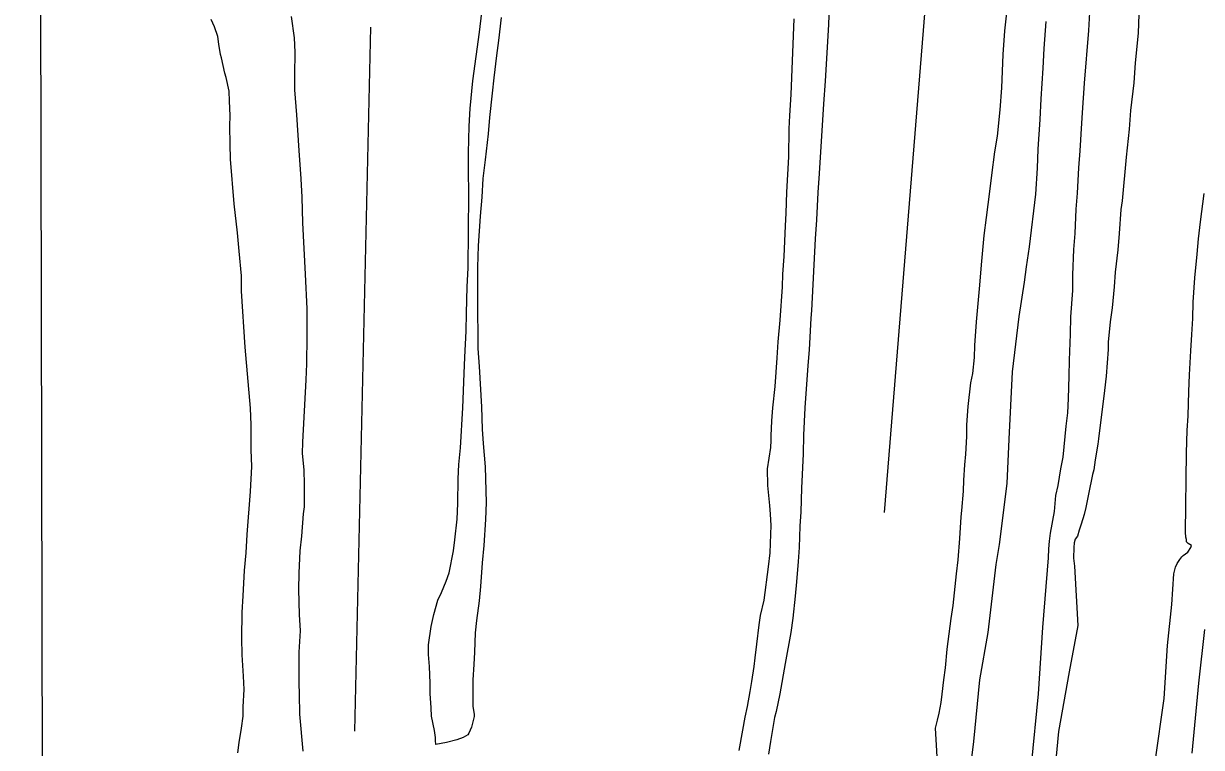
# Model space of a CAD drawing. Extents: x 3355677 to 3393573, y 612928 to 638357.
# Drawn here: x 3359768 to 3361105, y 626625 to 627448 of the extents above; entities that cross this region are included whole.
import ezdxf

# ---------------------------------------------------------------- set-up
doc = ezdxf.new("R2010")
doc.units = 0
for name, color, linetype in [('V-GRID-FRAM', 7, 'Continuous'), ('V-SITE-VEGE', 7, 'Continuous'), ('V-TOPO-SHOR', 7, 'Continuous')]:
    doc.layers.add(name, color=color, linetype=linetype)

msp = doc.modelspace()

# ---------------------------------------------------------------- linework, layer by layer
at = {"layer": 'V-GRID-FRAM'}
msp.add_lwpolyline([(3359767.9, 636495.9), (3391341.6, 636578.5), (3391397.2, 618394.8), (3359807.6, 618312.1), (3359767.9, 636495.9)], dxfattribs=at)
at = {"layer": 'V-SITE-VEGE'}
for p, q in [((3360683.4, 627485.9), (3360681.8, 627446.5)), ((3360882.2, 627439.3), (3360886.2, 627477)), ((3360071.6, 627455.7), (3360075.3, 627431.2)), ((3360285.7, 627437.6), (3360288.4, 627460.1)), ((3360310.4, 627454.3), (3360307.3, 627428.3)), ((3360977.5, 627439.7), (3360979.1, 627466.8)), ((3361034.5, 627458.3), (3361033.4, 627436.6)), ((3359984.8, 627443.7), (3359981, 627452.1)), ((3359988.6, 627432.7), (3359984.8, 627443.7)), ((3360639.4, 627367), (3360642.8, 627452.9)), ((3360681.8, 627446.5), (3360678.2, 627381.9)), ((3360928.8, 627449.7), (3360926.5, 627419)), ((3359989.7, 627424), (3359988.6, 627432.7)), ((3360075.3, 627431.2), (3360075.9, 627415)), ((3360278, 627382.6), (3360285.7, 627437.6)), ((3360307.3, 627428.3), (3360305.1, 627411.4)), ((3360880.3, 627412.5), (3360882.2, 627439.3)), ((3360972.5, 627379.8), (3360977.5, 627439.7)), ((3361033.4, 627436.6), (3361030.3, 627402.8)), ((3359991.5, 627412.5), (3359989.7, 627424)), ((3360075.9, 627415), (3360075.5, 627389.4)), ((3360926.5, 627419), (3360925.4, 627397)), ((3359992.7, 627408.6), (3359991.5, 627412.5)), ((3359996.4, 627391.2), (3359992.7, 627408.6)), ((3360305.1, 627411.4), (3360302, 627385.8)), ((3360878.6, 627374.7), (3360880.3, 627412.5)), ((3361030.3, 627402.8), (3361028.8, 627380.3)), ((3359997.9, 627386.1), (3359996.4, 627391.2)), ((3360075.5, 627389.4), (3360075.7, 627372.1)), ((3360925.4, 627397), (3360923, 627361.9)), ((3360001.2, 627370.6), (3359997.9, 627386.1)), ((3360275.2, 627351.1), (3360278, 627382.6)), ((3360302, 627385.8), (3360300.2, 627368.5)), ((3360678.2, 627381.9), (3360676.3, 627356.3)), ((3360876.7, 627349.5), (3360878.6, 627374.7)), ((3360970.5, 627346), (3360972.5, 627379.8)), ((3361028.8, 627380.3), (3361024.9, 627348.9)), ((3360001.9, 627359.2), (3360001.2, 627370.6)), ((3360075.7, 627372.1), (3360077.7, 627343.7)), ((3360300.2, 627368.5), (3360297.1, 627341)), ((3360637.9, 627343), (3360639.4, 627367)), ((3360923, 627361.9), (3360921.9, 627338.7)), ((3360002.5, 627343.1), (3360001.9, 627359.2)), ((3360273.8, 627331), (3360275.2, 627351.1)), ((3360676.3, 627356.3), (3360671.4, 627277.2)), ((3360874, 627319.6), (3360876.7, 627349.5)), ((3361024.9, 627348.9), (3361023.4, 627327.6)), ((3360002.3, 627330.8), (3360002.5, 627343.1)), ((3360077.7, 627343.7), (3360080.4, 627303.5)), ((3360297.1, 627341), (3360295.3, 627322.1)), ((3360637.3, 627328.1), (3360637.9, 627343)), ((3360921.9, 627338.7), (3360919.5, 627304.9)), ((3360967.6, 627303.1), (3360969.5, 627334.2)), ((3360969.5, 627334.2), (3360970.5, 627346)), ((3360002.5, 627310.4), (3360002.3, 627330.8)), ((3360273, 627300.7), (3360273.8, 627331)), ((3360295.3, 627322.1), (3360292.2, 627292.6)), ((3360637, 627296.2), (3360637.3, 627328.1)), ((3361023.4, 627327.6), (3361019.9, 627295.7)), ((3360003, 627293.4), (3360002.5, 627310.4)), ((3360871, 627301.9), (3360874, 627319.6)), ((3360007.1, 627242.9), (3360003, 627293.4)), ((3360080.4, 627303.5), (3360082.7, 627271.1)), ((3360273.1, 627281.4), (3360273, 627300.7)), ((3360634.5, 627256), (3360637, 627296.2)), ((3360867.5, 627275.2), (3360871, 627301.9)), ((3360919.5, 627304.9), (3360918.9, 627283.2)), ((3360966.1, 627283.8), (3360967.6, 627303.1)), ((3361019.9, 627295.7), (3361015.3, 627246.2)), ((3360273.6, 627253.4), (3360273.1, 627281.4)), ((3360292.2, 627292.6), (3360289.6, 627271.7)), ((3360918.9, 627283.2), (3360916.9, 627253.7)), ((3360964.6, 627254.7), (3360966.1, 627283.8)), ((3360082.7, 627271.1), (3360083.7, 627250.3)), ((3360289.6, 627271.7), (3360288.1, 627250.5)), ((3360671.4, 627277.2), (3360669.9, 627255.6)), ((3360865, 627256.7), (3360867.5, 627275.2)), ((3360272.6, 627169.9), (3360273.6, 627253.4)), ((3360633.8, 627232), (3360634.5, 627256)), ((3360669.9, 627255.6), (3360668.4, 627224.5)), ((3360861.4, 627227.2), (3360865, 627256.7)), ((3360916.9, 627253.7), (3360909.9, 627193.9)), ((3360963.2, 627236.6), (3360964.6, 627254.7)), ((3361104.4, 627222.2), (3361108.4, 627254.5)), ((3360010.7, 627209.8), (3360007.1, 627242.9)), ((3360083.7, 627250.3), (3360084.5, 627221.1)), ((3360288.1, 627250.5), (3360286.3, 627228.8)), ((3361015.3, 627246.2), (3361014, 627236.3)), ((3360286.3, 627228.8), (3360284.3, 627195)), ((3360633.2, 627217.8), (3360633.8, 627232)), ((3360858.8, 627206.7), (3360861.4, 627227.2)), ((3360962.1, 627209), (3360963.2, 627236.6)), ((3361014, 627236.3), (3361012.1, 627209.2)), ((3360084.5, 627221.1), (3360087.7, 627162.7)), ((3360631.6, 627182.8), (3360633.2, 627217.8)), ((3360668.4, 627224.5), (3360666.9, 627203.2)), ((3361102.2, 627202.9), (3361104.4, 627222.2)), ((3360012.8, 627188.9), (3360010.7, 627209.8)), ((3360666.9, 627203.2), (3360662.8, 627121.7)), ((3360855.6, 627173.3), (3360858.8, 627206.7)), ((3360960.7, 627190.9), (3360962.1, 627209)), ((3361012.1, 627209.2), (3361010.3, 627190.7)), ((3361100.4, 627185.6), (3361102.2, 627202.9)), ((3360015.2, 627160.9), (3360012.8, 627188.9)), ((3360284.3, 627195), (3360283.2, 627171)), ((3360909.9, 627193.9), (3360906.4, 627171.1)), ((3360959.5, 627162.2), (3360960.7, 627190.9)), ((3361010.3, 627190.7), (3361007.6, 627165.1)), ((3360630.2, 627162.7), (3360631.6, 627182.8)), ((3360853.8, 627150.5), (3360855.6, 627173.3)), ((3361098.1, 627158.9), (3361100.4, 627185.6)), ((3360015.4, 627143.6), (3360015.2, 627160.9)), ((3360087.7, 627162.7), (3360089.6, 627123.7)), ((3360271.5, 627148.6), (3360272.6, 627169.9)), ((3360283.2, 627171), (3360283.5, 627135.1)), ((3360629.6, 627148.5), (3360630.2, 627162.7)), ((3360906.4, 627171.1), (3360904.2, 627153.8)), ((3360959.3, 627144.4), (3360959.5, 627162.2)), ((3361007.6, 627165.1), (3361006.2, 627148.6)), ((3360270.7, 627118.7), (3360271.5, 627148.6)), ((3360627.2, 627110.7), (3360629.6, 627148.5)), ((3360850.1, 627108.8), (3360853.8, 627150.5)), ((3360904.2, 627153.8), (3360897.9, 627114.9)), ((3361006.2, 627148.6), (3361004, 627124.6)), ((3361096.2, 627130.9), (3361098.1, 627158.9)), ((3360019.7, 627080.1), (3360015.4, 627143.6)), ((3360283.5, 627135.1), (3360283.6, 627078.4)), ((3360957.3, 627114.5), (3360959.3, 627144.4)), ((3360089.6, 627123.7), (3360089.6, 627092.2)), ((3360662.8, 627121.7), (3360661.9, 627113.1)), ((3361004, 627124.6), (3361001.8, 627108.8)), ((3361095.6, 627112.4), (3361096.2, 627130.9)), ((3360270.5, 627098.2), (3360270.7, 627118.7)), ((3360624.9, 627085.9), (3360627.2, 627110.7)), ((3360661.9, 627113.1), (3360659.8, 627076.8)), ((3360848.2, 627082), (3360850.1, 627108.8)), ((3360897.9, 627114.9), (3360890.4, 627051.9)), ((3360956.7, 627094.8), (3360957.3, 627114.5)), ((3361001.8, 627108.8), (3360999.5, 627085.6)), ((3361094.6, 627094.3), (3361095.6, 627112.4)), ((3360268.9, 627068.7), (3360270.5, 627098.2)), ((3360955.5, 627065.3), (3360956.7, 627094.8)), ((3361093.2, 627075.8), (3361094.6, 627094.3)), ((3360025.5, 627010.7), (3360019.7, 627080.1)), ((3360089.6, 627092.2), (3360089.2, 627061.1)), ((3360623.5, 627067.8), (3360624.9, 627085.9)), ((3360847.6, 627068.2), (3360848.2, 627082)), ((3360999.5, 627085.6), (3360999.4, 627077.3)), ((3360268.3, 627050.2), (3360268.9, 627068.7)), ((3360283.6, 627078.4), (3360285.3, 627057.9)), ((3360621.5, 627035.2), (3360623.5, 627067.8)), ((3360659.8, 627076.8), (3360658.4, 627059.1)), ((3360845.8, 627050.1), (3360847.6, 627068.2)), ((3360999.4, 627077.3), (3360997.1, 627047)), ((3361092, 627048.6), (3361093.2, 627075.8)), ((3360089.2, 627061.1), (3360088.6, 627043)), ((3360285.3, 627057.9), (3360287.9, 627012.1)), ((3360658.4, 627059.1), (3360655.1, 627011.1)), ((3360955.3, 627047.2), (3360955.5, 627065.3)), ((3360088.6, 627043), (3360084.5, 626972.1)), ((3360266.6, 627011.2), (3360268.3, 627050.2)), ((3360840.6, 627012.4), (3360843.7, 627039.5)), ((3360843.7, 627039.5), (3360845.8, 627050.1)), ((3360890.4, 627051.9), (3360886.7, 626975.5)), ((3360954.6, 627021.6), (3360955.3, 627047.2)), ((3360997.1, 627047), (3360995.3, 627030.9)), ((3361091, 627029.7), (3361092, 627048.6)), ((3360618.8, 627011.2), (3360621.5, 627035.2)), ((3360995.3, 627030.9), (3360988.7, 626975.8)), ((3361090.3, 627001.8), (3361091, 627029.7)), ((3360839.2, 626991.9), (3360840.6, 627012.4)), ((3360953.6, 627005.4), (3360954.6, 627021.6)), ((3360026.5, 626991.7), (3360025.5, 627010.7)), ((3360264.1, 626965.5), (3360266.6, 627011.2)), ((3360287.9, 627012.1), (3360288.8, 626986.9)), ((3360617.5, 626996.2), (3360618.8, 627011.2)), ((3360655.1, 627011.1), (3360653.5, 626980)), ((3360951.9, 626990.1), (3360953.6, 627005.4)), ((3361089.3, 626985.2), (3361090.3, 627001.8)), ((3360026.5, 626963.4), (3360026.5, 626991.7)), ((3360288.8, 626986.9), (3360289.8, 626970.4)), ((3360616.9, 626979.3), (3360617.5, 626996.2)), ((3360839, 626978.5), (3360839.2, 626991.9)), ((3360948.3, 626955.1), (3360951.9, 626990.1)), ((3360084.5, 626972.1), (3360084.4, 626959.1)), ((3360616.3, 626965.9), (3360616.8, 626973.8)), ((3360616.8, 626973.8), (3360616.9, 626979.3)), ((3360653.5, 626980), (3360653.2, 626958.7)), ((3360838, 626958.4), (3360839, 626978.5)), ((3360886.7, 626975.5), (3360884.5, 626925.1)), ((3360988.7, 626975.8), (3360987.8, 626969.9)), ((3361088.6, 626960), (3361089.3, 626985.2)), ((3360027.1, 626944.5), (3360026.5, 626963.4)), ((3360084.4, 626959.1), (3360086.1, 626940.6)), ((3360262.3, 626946.7), (3360264.1, 626965.5)), ((3360289.8, 626970.4), (3360292.2, 626943.9)), ((3360612.5, 626941.9), (3360616.3, 626965.9)), ((3360653.2, 626958.7), (3360651.2, 626919.8)), ((3360987.8, 626969.9), (3360984.9, 626951.9)), ((3361087.5, 626869.8), (3361088.6, 626960)), ((3360261.3, 626930.5), (3360262.3, 626946.7)), ((3360835.7, 626928.9), (3360836.7, 626946.2)), ((3360836.7, 626946.2), (3360838, 626958.4)), ((3360945.7, 626941.7), (3360948.3, 626955.1)), ((3360984.9, 626951.9), (3360983.2, 626940.8)), ((3360025.5, 626916.1), (3360027.1, 626944.5)), ((3360086.1, 626940.6), (3360086.7, 626924)), ((3360292.2, 626943.9), (3360293.3, 626903.7)), ((3360613, 626923), (3360612.5, 626941.9)), ((3360942.7, 626922.8), (3360945.7, 626941.7)), ((3360981.9, 626935.3), (3360977.3, 626913)), ((3360983.2, 626940.8), (3360981.9, 626935.3)), ((3360086.7, 626924), (3360086.4, 626898.8)), ((3360261, 626902.6), (3360261.3, 626930.5)), ((3360615.5, 626900.1), (3360613, 626923)), ((3360651.2, 626919.8), (3360650.5, 626893)), ((3360835.1, 626916.3), (3360835.7, 626928.9)), ((3360884.5, 626925.1), (3360875.7, 626855.9)), ((3360940.2, 626911.4), (3360942.7, 626922.8)), ((3360021.8, 626867.3), (3360025.5, 626916.1)), ((3360833.3, 626894.3), (3360835.1, 626916.3)), ((3360938.4, 626893.3), (3360940.2, 626911.4)), ((3360977.3, 626913), (3360974.3, 626898)), ((3360086.4, 626898.8), (3360085.5, 626890.6)), ((3360260.3, 626884.8), (3360261, 626902.6)), ((3360293.3, 626903.7), (3360292.6, 626884.4)), ((3360616.1, 626890.3), (3360615.5, 626900.1)), ((3360650.5, 626893), (3360649.5, 626876.5)), ((3360832.4, 626887.2), (3360833.3, 626894.3)), ((3360934.2, 626868.6), (3360938.4, 626893.3)), ((3360974.3, 626898), (3360972.3, 626889.8)), ((3360085.5, 626890.6), (3360083.6, 626865.4)), ((3360257.7, 626861.2), (3360260.3, 626884.8)), ((3360292.6, 626884.4), (3360290.7, 626854.9)), ((3360616.8, 626877.6), (3360616.1, 626890.3)), ((3360830.9, 626862.8), (3360832.4, 626887.2)), ((3360969, 626878.8), (3360966.5, 626872.1)), ((3360972.3, 626889.8), (3360969, 626878.8)), ((3360020.7, 626846.4), (3360021.8, 626867.3)), ((3360083.6, 626865.4), (3360081.8, 626848.8)), ((3360615.6, 626846.5), (3360616.6, 626867.4)), ((3360616.6, 626867.4), (3360616.8, 626877.6)), ((3360649.5, 626876.5), (3360648.8, 626852.4)), ((3360932.9, 626859.5), (3360934.2, 626868.6)), ((3360964.5, 626865.4), (3360962.1, 626861.9)), ((3360966.5, 626872.1), (3360964.5, 626865.4)), ((3361087.8, 626864.3), (3361087.5, 626869.8)), ((3360256, 626848.6), (3360257.7, 626861.2)), ((3360290.7, 626854.9), (3360288.5, 626835.2)), ((3360648.8, 626852.4), (3360647.4, 626836.7)), ((3360829, 626838.4), (3360830.9, 626862.8)), ((3360875.7, 626855.9), (3360871.9, 626833.1)), ((3360932, 626850.9), (3360932.9, 626859.5)), ((3360960.4, 626852.5), (3360960.2, 626840.3)), ((3360960.8, 626857.6), (3360960.4, 626852.5)), ((3360962.1, 626861.9), (3360960.8, 626857.6)), ((3361088.5, 626861.5), (3361087.8, 626864.3)), ((3361088.5, 626858.8), (3361088.5, 626861.5)), ((3361090.4, 626856.8), (3361088.5, 626858.8)), ((3361089.9, 626847.3), (3361093.5, 626852.4)), ((3361094, 626854.8), (3361090.4, 626856.8)), ((3361093.5, 626852.4), (3361094, 626854.8)), ((3360018.9, 626826.4), (3360020.7, 626846.4)), ((3360081.8, 626848.8), (3360080.3, 626823.3)), ((3360251.3, 626823.5), (3360256, 626848.6)), ((3360613.8, 626830.4), (3360615.6, 626846.5)), ((3360827.3, 626822.6), (3360829, 626838.4)), ((3360925.2, 626761.6), (3360931.9, 626840.6)), ((3360931.9, 626840.6), (3360932, 626850.9)), ((3360960.2, 626840.3), (3360961.3, 626831.2)), ((3361077.9, 626834.1), (3361080.8, 626838.8)), ((3361080.8, 626838.8), (3361083.2, 626841.9)), ((3361083.2, 626841.9), (3361084.8, 626843.5)), ((3361084.8, 626843.5), (3361089.9, 626847.3)), ((3360017.4, 626797.6), (3360018.9, 626826.4)), ((3360288.5, 626835.2), (3360286.6, 626808.1)), ((3360609, 626792.6), (3360613.8, 626830.4)), ((3360647.4, 626836.7), (3360645.5, 626813.5)), ((3360871.9, 626833.1), (3360863, 626755.8)), ((3360961.3, 626831.2), (3360965, 626763.8)), ((3361073.9, 626822.7), (3361075.9, 626830.2)), ((3361075.9, 626830.2), (3361077.9, 626834.1)), ((3360080.3, 626823.3), (3360080.1, 626804.7)), ((3360242.4, 626801.5), (3360247.6, 626814.1)), ((3360247.6, 626814.1), (3360251.3, 626823.5)), ((3360645.5, 626813.5), (3360644.1, 626797.3)), ((3360825.9, 626808.1), (3360827.3, 626822.6)), ((3361071.8, 626787.8), (3361073.9, 626822.7)), ((3360080.1, 626804.7), (3360080.9, 626776.4)), ((3360238.3, 626792.5), (3360242.4, 626801.5)), ((3360286.6, 626808.1), (3360285.2, 626791.9)), ((3360823.6, 626786.4), (3360825.9, 626808.1)), ((3360016, 626778.8), (3360017.4, 626797.6)), ((3360233.8, 626776.4), (3360238.3, 626792.5)), ((3360285.2, 626791.9), (3360282.1, 626769.5)), ((3360604.9, 626775.4), (3360609, 626792.6)), ((3360644.1, 626797.3), (3360641.5, 626772.2)), ((3360821.1, 626771.9), (3360823.6, 626786.4)), ((3361067, 626741), (3361071.8, 626787.8)), ((3360015.6, 626749.6), (3360016, 626778.8)), ((3360080.9, 626776.4), (3360081.9, 626757.8)), ((3360230.9, 626762.7), (3360233.8, 626776.4)), ((3360603.2, 626764.8), (3360604.9, 626775.4)), ((3360641.5, 626772.2), (3360639.3, 626756)), ((3360816.7, 626736.9), (3360821.1, 626771.9)), ((3360227.8, 626741.8), (3360230.9, 626762.7)), ((3360282.1, 626769.5), (3360280.8, 626755.4)), ((3360600.5, 626742.7), (3360603.2, 626764.8)), ((3360920.5, 626686.1), (3360925.2, 626761.6)), ((3360965, 626763.8), (3360955.3, 626711.3)), ((3361108.9, 626759.3), (3361102.1, 626698.5)), ((3360016.1, 626730.7), (3360015.6, 626749.6)), ((3360081.9, 626757.8), (3360080.4, 626733.4)), ((3360280.8, 626755.4), (3360280.1, 626733.7)), ((3360639.3, 626756), (3360632.6, 626720.7)), ((3360863, 626755.8), (3360853.4, 626702)), ((3360080.4, 626733.4), (3360080.6, 626718.5)), ((3360227.7, 626730.8), (3360227.8, 626741.8)), ((3360280.1, 626733.7), (3360279.2, 626719.5)), ((3360598.8, 626727), (3360600.5, 626742.7)), ((3360814.9, 626715.6), (3360816.7, 626736.9)), ((3361063, 626680.9), (3361067, 626741)), ((3360017.8, 626706.2), (3360016.1, 626730.7)), ((3360080.6, 626718.5), (3360080.3, 626698.4)), ((3360228.7, 626717.4), (3360227.7, 626730.8)), ((3360279.2, 626719.5), (3360278.2, 626702.2)), ((3360597.4, 626717.2), (3360598.8, 626727)), ((3360632.6, 626720.7), (3360626.6, 626686.1)), ((3360018.4, 626691.3), (3360017.8, 626706.2)), ((3360229.7, 626698.5), (3360228.7, 626717.4)), ((3360594.9, 626700.2), (3360597.4, 626717.2)), ((3360812.8, 626702.3), (3360814.9, 626715.6)), ((3360955.3, 626711.3), (3360943, 626643.6)), ((3360017.4, 626671.6), (3360018.4, 626691.3)), ((3360080.3, 626698.4), (3360081, 626685.8)), ((3360229.5, 626686.7), (3360229.7, 626698.5)), ((3360278, 626691.6), (3360277.9, 626679)), ((3360278.2, 626702.2), (3360278, 626691.6)), ((3360592.8, 626688.8), (3360594.9, 626700.2)), ((3360811, 626685.7), (3360812.8, 626702.3)), ((3360853.4, 626702), (3360846.6, 626632.1)), ((3361102.1, 626698.5), (3361094.6, 626618.8)), ((3360081, 626685.8), (3360081.1, 626663.3)), ((3360230.9, 626670.5), (3360229.5, 626686.7)), ((3360277.9, 626679), (3360278.2, 626671.9)), ((3360589.8, 626671.9), (3360592.8, 626688.8)), ((3360626.6, 626686.1), (3360622.4, 626666)), ((3360809.7, 626676.3), (3360811, 626685.7)), ((3360912.3, 626605.1), (3360920.5, 626686.1)), ((3361052.7, 626608.9), (3361063, 626680.9)), ((3360017.2, 626660.9), (3360017.4, 626671.6)), ((3360231.2, 626661), (3360230.9, 626670.5)), ((3360278.2, 626671.9), (3360279.6, 626663.2)), ((3360587.3, 626659.8), (3360589.8, 626671.9)), ((3360622.4, 626666), (3360620.8, 626659.3)), ((3360807.6, 626664.1), (3360809.7, 626676.3)), ((3360015.5, 626647.2), (3360017.2, 626660.9)), ((3360081.1, 626663.3), (3360084.9, 626621.1)), ((3360234.5, 626644.5), (3360231.2, 626661)), ((3360279.6, 626660.4), (3360276.7, 626648.3)), ((3360279.6, 626663.2), (3360279.6, 626660.4)), ((3360584.7, 626644.8), (3360587.3, 626659.8)), ((3360620.8, 626659.3), (3360616.1, 626632.2)), ((3360803.4, 626647.2), (3360805.9, 626656.3)), ((3360805.9, 626656.3), (3360807.6, 626664.1)), ((3360012.9, 626631.1), (3360015.5, 626647.2)), ((3360235.6, 626636.6), (3360234.5, 626644.5)), ((3360272.3, 626639.7), (3360267.1, 626636.6)), ((3360273.5, 626641.6), (3360272.3, 626639.7)), ((3360276.7, 626648.3), (3360273.5, 626641.6)), ((3360580.5, 626622), (3360584.7, 626644.8)), ((3360806.5, 626595.3), (3360803.4, 626647.2)), ((3360943, 626643.6), (3360934.8, 626556.9)), ((3360011.2, 626619.3), (3360012.9, 626631.1)), ((3360235.5, 626633.4), (3360235.6, 626636.6)), ((3360235.9, 626628.7), (3360235.5, 626633.4)), ((3360248.1, 626630.9), (3360235.9, 626628.7)), ((3360260, 626633.9), (3360248.1, 626630.9)), ((3360267.1, 626636.6), (3360260, 626633.9)), ((3360616.1, 626632.2), (3360613.9, 626617.7)), ((3360846.6, 626632.1), (3360839.8, 626579.7))]:
    msp.add_line(p, q, dxfattribs=at)
at = {"layer": 'V-TOPO-SHOR'}
for p, q in [((3360745.7, 626892.2), (3360809.3, 627679.8)), ((3360161.8, 627443.6), (3360143.6, 626643.8))]:
    msp.add_line(p, q, dxfattribs=at)

doc.saveas('drawing.dxf')
